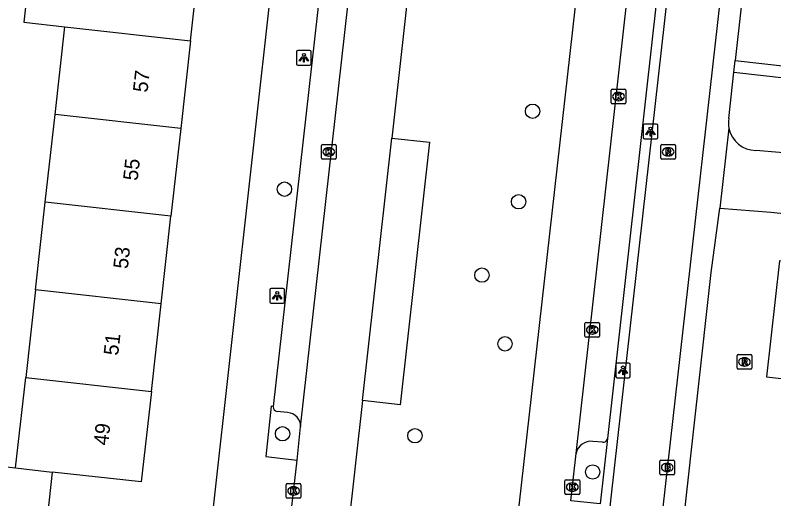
# Model space of a CAD drawing. Extents: x 161928 to 163055, y 386475 to 387428.
# Drawn here: x 162259.5 to 162311.1, y 386844.7 to 386877.6 of the extents above; entities that cross this region are included whole.
import ezdxf

# ---------------------------------------------------------------- set-up
doc = ezdxf.new("R2010")
doc.units = 0
for name, color, linetype in [('IMGEO_Boom', 7, 'Continuous'), ('IMGEO_Brandkraan', 7, 'Continuous'), ('IMGEO_Fietspad_gesloten', 7, 'Continuous'), ('IMGEO_Groenvoorziening', 7, 'Continuous'), ('IMGEO_Haag', 7, 'Continuous'), ('IMGEO_Kolk', 7, 'Continuous'), ('IMGEO_Lichtpunt', 7, 'Continuous'), ('IMGEO_Pand', 7, 'Continuous'), ('IMGEO_Pand_nummerreeks', 7, 'Continuous'), ('IMGEO_Parkeervlak_open', 7, 'Continuous'), ('IMGEO_Rijbaan_lokaal_open', 7, 'Continuous'), ('IMGEO_Rioolput', 7, 'Continuous'), ('IMGEO_Verkeerseiland_open', 7, 'Continuous'), ('IMGEO_Voetpad_open', 7, 'Continuous')]:
    doc.layers.add(name, color=color, linetype=linetype)

msp = doc.modelspace()

# ---------------------------------------------------------------- linework, layer by layer
at = {"layer": 'IMGEO_Boom'}
for centre in [(162294.728, 386871.036), (162277.85, 386865.738), (162293.78, 386864.88), (162291.285, 386859.891), (162292.851, 386855.219), (162277.718, 386849.103), (162286.725, 386848.967), (162298.819, 386846.507)]:
    msp.add_circle(centre, 0.489, dxfattribs=at)
at = {"layer": 'IMGEO_Brandkraan'}
for p, q in [((162303.391, 386846.391), (162303.391, 386847.243)), ((162303.466, 386847.317), (162304.318, 386847.317)), ((162304.392, 386847.243), (162304.392, 386846.391)), ((162303.879, 386847.097), (162303.904, 386847.097)), ((162304.318, 386846.317), (162303.466, 386846.317)), ((162303.902, 386846.537), (162303.877, 386846.537))]:
    msp.add_line(p, q, dxfattribs=at)
for points in [[(162303.391, 386846.391), (162303.391, 386847.243)], [(162303.466, 386847.317), (162304.318, 386847.317)], [(162304.392, 386847.243), (162304.392, 386846.391)], [(162303.739, 386847.017), (162303.739, 386846.617), (162303.952, 386846.617)], [(162303.97, 386847.017), (162303.739, 386847.017)], [(162303.918, 386846.936), (162303.864, 386846.936), (162303.864, 386846.86)], [(162303.864, 386846.86), (162303.917, 386846.86)], [(162303.926, 386846.784), (162303.864, 386846.784), (162303.864, 386846.703)], [(162303.864, 386846.703), (162303.926, 386846.703)], [(162304.318, 386846.317), (162303.466, 386846.317)]]:
    msp.add_lwpolyline(points, dxfattribs=at)
for centre, radius, start, end in [((162303.468, 386847.241), 0.0765, 91.552, 178.448), ((162303.468, 386847.241), 0.0765, 91.552, 178.448), ((162304.316, 386847.241), 0.0765, 1.552, 88.448), ((162304.316, 386847.241), 0.0765, 1.552, 88.448), ((162303.919, 386846.898), 0.0379, 267.8285, 90.9355), ((162303.927, 386846.743), 0.0404, 269.8759, 90.5077), ((162303.974, 386846.872), 0.145, 59.4692, 91.5367), ((162303.999, 386846.919), 0.0922, 285.5137, 58.1501), ((162304.004, 386846.727), 0.105, 301.3115, 78.989), ((162303.468, 386846.393), 0.0765, 181.552, 268.448), ((162303.468, 386846.393), 0.0765, 181.552, 268.448), ((162303.958, 386846.868), 0.251, 268.6676, 293.5347), ((162304.316, 386846.393), 0.0765, 271.552, 358.448), ((162304.316, 386846.393), 0.0765, 271.552, 358.448)]:
    msp.add_arc(centre, radius, start, end, dxfattribs=at)
for centre, major_axis, ratio, start_param, end_param in [((162303.878, 386846.817), (-0.387, 0.002), 0.722429, 4.712389, 7.853982), ((162303.903, 386846.817), (-0.39, 0.002), 0.717154, 1.570796, 4.712389)]:
    msp.add_ellipse(centre, major_axis=major_axis, ratio=ratio, start_param=start_param, end_param=end_param, dxfattribs=at)
at = {"layer": 'IMGEO_Fietspad_gesloten'}
for points in [[(162317.167, 386964.756), (162315.626, 386950.841), (162303.065, 386839.488)], [(162299.883, 386842.935), (162312.507, 386955.255), (162313.199, 386961.491)]]:
    msp.add_lwpolyline(points, dxfattribs=at)
at = {"layer": 'IMGEO_Groenvoorziening'}
for points in [[(162251.718, 386847.674), (162259.56, 386846.78)], [(162262.05, 386846.502), (162261.606, 386842.521)]]:
    msp.add_lwpolyline(points, dxfattribs=at)
at = {"layer": 'IMGEO_Haag'}
for points in [[(162308.514, 386874.479), (162364.954, 386868.146)], [(162308.425, 386873.684), (162364.865, 386867.351), (162364.954, 386868.146)]]:
    msp.add_lwpolyline(points, dxfattribs=at)
at = {"layer": 'IMGEO_Kolk'}
for p, q in [((162300.152, 386872.534), (162301.004, 386872.534)), ((162300.077, 386871.608), (162300.077, 386872.46)), ((162300.565, 386872.314), (162300.59, 386872.314)), ((162301.078, 386872.46), (162301.078, 386871.608)), ((162301.004, 386871.534), (162300.152, 386871.534)), ((162300.588, 386871.754), (162300.563, 386871.754)), ((162280.367, 386867.845), (162280.367, 386868.697)), ((162280.442, 386868.771), (162281.294, 386868.771)), ((162280.855, 386868.551), (162280.88, 386868.551)), ((162281.368, 386868.697), (162281.368, 386867.845)), ((162280.878, 386867.991), (162280.853, 386867.991)), ((162281.294, 386867.771), (162280.442, 386867.771)), ((162298.291, 386855.741), (162298.291, 386856.593)), ((162298.366, 386856.667), (162299.218, 386856.667)), ((162299.292, 386856.593), (162299.292, 386855.741)), ((162298.779, 386856.447), (162298.804, 386856.447)), ((162299.218, 386855.667), (162298.366, 386855.667)), ((162298.802, 386855.887), (162298.777, 386855.887)), ((162278.047, 386845.717), (162278.899, 386845.717)), ((162296.933, 386845.055), (162296.933, 386845.907)), ((162297.008, 386845.981), (162297.86, 386845.981)), ((162297.421, 386845.761), (162297.446, 386845.761)), ((162297.934, 386845.907), (162297.934, 386845.055)), ((162277.972, 386844.791), (162277.972, 386845.643)), ((162278.46, 386845.497), (162278.485, 386845.497)), ((162278.973, 386845.643), (162278.973, 386844.791)), ((162297.444, 386845.201), (162297.419, 386845.201)), ((162278.899, 386844.717), (162278.047, 386844.717)), ((162278.483, 386844.937), (162278.458, 386844.937)), ((162297.86, 386844.981), (162297.008, 386844.981))]:
    msp.add_line(p, q, dxfattribs=at)
for points in [[(162300.152, 386872.534), (162301.004, 386872.534)], [(162300.077, 386871.608), (162300.077, 386872.46)], [(162300.398, 386872.234), (162300.521, 386872.234), (162300.521, 386872.083), (162300.651, 386872.234), (162300.815, 386872.234), (162300.669, 386872.083), (162300.822, 386871.834), (162300.67, 386871.834), (162300.585, 386871.998), (162300.521, 386871.931), (162300.521, 386871.834), (162300.398, 386871.834), (162300.398, 386872.234)], [(162301.078, 386872.46), (162301.078, 386871.608)], [(162301.004, 386871.534), (162300.152, 386871.534)], [(162280.367, 386867.845), (162280.367, 386868.697)], [(162280.442, 386868.771), (162281.294, 386868.771)], [(162280.688, 386868.471), (162280.811, 386868.471), (162280.811, 386868.32), (162280.941, 386868.471), (162281.105, 386868.471), (162280.959, 386868.32), (162281.112, 386868.071), (162280.96, 386868.071), (162280.875, 386868.235), (162280.811, 386868.168), (162280.811, 386868.071), (162280.688, 386868.071), (162280.688, 386868.471)], [(162281.368, 386868.697), (162281.368, 386867.845)], [(162281.294, 386867.771), (162280.442, 386867.771)], [(162298.291, 386855.741), (162298.291, 386856.593)], [(162298.366, 386856.667), (162299.218, 386856.667)], [(162299.292, 386856.593), (162299.292, 386855.741)], [(162298.612, 386856.367), (162298.735, 386856.367), (162298.735, 386856.216), (162298.865, 386856.367), (162299.029, 386856.367), (162298.883, 386856.216), (162299.036, 386855.967), (162298.884, 386855.967), (162298.799, 386856.131), (162298.735, 386856.064), (162298.735, 386855.967), (162298.612, 386855.967), (162298.612, 386856.367)], [(162299.218, 386855.667), (162298.366, 386855.667)], [(162278.047, 386845.717), (162278.899, 386845.717)], [(162296.933, 386845.055), (162296.933, 386845.907)], [(162297.008, 386845.981), (162297.86, 386845.981)], [(162297.254, 386845.681), (162297.377, 386845.681), (162297.377, 386845.53), (162297.507, 386845.681), (162297.671, 386845.681), (162297.525, 386845.53), (162297.678, 386845.281), (162297.526, 386845.281), (162297.441, 386845.445), (162297.377, 386845.378), (162297.377, 386845.281), (162297.254, 386845.281), (162297.254, 386845.681)], [(162297.934, 386845.907), (162297.934, 386845.055)], [(162277.972, 386844.791), (162277.972, 386845.643)], [(162278.293, 386845.417), (162278.416, 386845.417), (162278.416, 386845.266), (162278.546, 386845.417), (162278.71, 386845.417), (162278.564, 386845.266), (162278.717, 386845.017), (162278.565, 386845.017), (162278.48, 386845.181), (162278.416, 386845.114), (162278.416, 386845.017), (162278.293, 386845.017), (162278.293, 386845.417)], [(162278.973, 386845.643), (162278.973, 386844.791)], [(162278.899, 386844.717), (162278.047, 386844.717)], [(162297.86, 386844.981), (162297.008, 386844.981)]]:
    msp.add_lwpolyline(points, dxfattribs=at)
for centre, start, end in [((162300.154, 386872.458), 91.552, 178.448), ((162300.154, 386872.458), 91.552, 178.448), ((162301.002, 386872.458), 1.552, 88.448), ((162301.002, 386872.458), 1.552, 88.448), ((162300.154, 386871.61), 181.552, 268.448), ((162300.154, 386871.61), 181.552, 268.448), ((162301.002, 386871.61), 271.552, 358.448), ((162301.002, 386871.61), 271.552, 358.448), ((162280.444, 386868.695), 91.552, 178.448), ((162280.444, 386868.695), 91.552, 178.448), ((162281.292, 386868.695), 1.552, 88.448), ((162281.292, 386868.695), 1.552, 88.448), ((162280.444, 386867.847), 181.552, 268.448), ((162280.444, 386867.847), 181.552, 268.448), ((162281.292, 386867.847), 271.552, 358.448), ((162281.292, 386867.847), 271.552, 358.448), ((162298.368, 386856.591), 91.552, 178.448), ((162298.368, 386856.591), 91.552, 178.448), ((162299.216, 386856.591), 1.552, 88.448), ((162299.216, 386856.591), 1.552, 88.448), ((162298.368, 386855.743), 181.552, 268.448), ((162298.368, 386855.743), 181.552, 268.448), ((162299.216, 386855.743), 271.552, 358.448), ((162299.216, 386855.743), 271.552, 358.448), ((162278.049, 386845.641), 91.552, 178.448), ((162278.049, 386845.641), 91.552, 178.448), ((162278.897, 386845.641), 1.552, 88.448), ((162278.897, 386845.641), 1.552, 88.448), ((162297.01, 386845.905), 91.552, 178.448), ((162297.01, 386845.905), 91.552, 178.448), ((162297.858, 386845.905), 1.552, 88.448), ((162297.858, 386845.905), 1.552, 88.448), ((162278.049, 386844.793), 181.552, 268.448), ((162278.049, 386844.793), 181.552, 268.448), ((162278.897, 386844.793), 271.552, 358.448), ((162278.897, 386844.793), 271.552, 358.448), ((162297.01, 386845.057), 181.552, 268.448), ((162297.01, 386845.057), 181.552, 268.448), ((162297.858, 386845.057), 271.552, 358.448), ((162297.858, 386845.057), 271.552, 358.448)]:
    msp.add_arc(centre, 0.0765, start, end, dxfattribs=at)
for centre, major_axis, ratio, start_param, end_param in [((162300.564, 386872.034), (-0.387, 0.002), 0.722429, 4.712389, 7.853982), ((162300.589, 386872.034), (-0.39, 0.002), 0.717154, 1.570796, 4.712389), ((162280.854, 386868.271), (-0.387, 0.002), 0.722429, 4.712389, 7.853982), ((162280.879, 386868.271), (-0.39, 0.002), 0.717154, 1.570796, 4.712389), ((162298.778, 386856.167), (-0.387, 0.002), 0.722429, 4.712389, 7.853982), ((162298.803, 386856.167), (-0.39, 0.002), 0.717154, 1.570796, 4.712389), ((162297.42, 386845.481), (-0.387, 0.002), 0.722429, 4.712389, 7.853982), ((162297.445, 386845.481), (-0.39, 0.002), 0.717154, 1.570796, 4.712389), ((162278.459, 386845.217), (-0.387, 0.002), 0.722429, 4.712389, 7.853982), ((162278.484, 386845.217), (-0.39, 0.002), 0.717154, 1.570796, 4.712389)]:
    msp.add_ellipse(centre, major_axis=major_axis, ratio=ratio, start_param=start_param, end_param=end_param, dxfattribs=at)
at = {"layer": 'IMGEO_Lichtpunt'}
for p, q in [((162279.575, 386875.163), (162278.767, 386875.163)), ((162279.575, 386875.163), (162278.767, 386875.163)), ((162278.673, 386875.068), (162278.673, 386874.261)), ((162278.673, 386875.068), (162278.673, 386874.261)), ((162279.669, 386874.261), (162279.669, 386875.068)), ((162279.669, 386874.261), (162279.669, 386875.068)), ((162278.767, 386874.167), (162279.575, 386874.167)), ((162278.767, 386874.167), (162279.575, 386874.167)), ((162302.248, 386870.057), (162302.248, 386869.25)), ((162302.248, 386870.057), (162302.248, 386869.25)), ((162303.15, 386870.152), (162302.342, 386870.152)), ((162303.15, 386870.152), (162302.342, 386870.152)), ((162303.244, 386869.25), (162303.244, 386870.057)), ((162303.244, 386869.25), (162303.244, 386870.057)), ((162302.342, 386869.156), (162303.15, 386869.156)), ((162302.342, 386869.156), (162303.15, 386869.156)), ((162276.86, 386858.891), (162276.86, 386858.084)), ((162276.86, 386858.891), (162276.86, 386858.084)), ((162277.762, 386858.986), (162276.954, 386858.986)), ((162277.762, 386858.986), (162276.954, 386858.986)), ((162277.856, 386858.084), (162277.856, 386858.891)), ((162277.856, 386858.084), (162277.856, 386858.891)), ((162276.954, 386857.99), (162277.762, 386857.99)), ((162276.954, 386857.99), (162277.762, 386857.99)), ((162300.383, 386853.82), (162300.383, 386853.013)), ((162300.383, 386853.82), (162300.383, 386853.013)), ((162301.285, 386853.915), (162300.477, 386853.915)), ((162301.285, 386853.915), (162300.477, 386853.915)), ((162301.379, 386853.013), (162301.379, 386853.82)), ((162301.379, 386853.013), (162301.379, 386853.82)), ((162300.477, 386852.919), (162301.285, 386852.919)), ((162300.477, 386852.919), (162301.285, 386852.919))]:
    msp.add_line(p, q, dxfattribs=at)
for points in [[(162279.047, 386874.732), (162279.086, 386874.704), (162278.898, 386874.442), (162278.86, 386874.469), (162279.047, 386874.732)], [(162279.149, 386874.684), (162279.196, 386874.684), (162279.196, 386874.362), (162279.149, 386874.362), (162279.149, 386874.684)], [(162279.259, 386874.704), (162279.297, 386874.731), (162279.484, 386874.469), (162279.445, 386874.441), (162279.259, 386874.704)], [(162302.622, 386869.721), (162302.661, 386869.693), (162302.473, 386869.431), (162302.435, 386869.458), (162302.622, 386869.721)], [(162302.724, 386869.673), (162302.771, 386869.673), (162302.771, 386869.351), (162302.724, 386869.351), (162302.724, 386869.673)], [(162302.834, 386869.693), (162302.872, 386869.72), (162303.059, 386869.458), (162303.02, 386869.43), (162302.834, 386869.693)], [(162277.234, 386858.555), (162277.273, 386858.527), (162277.085, 386858.265), (162277.047, 386858.292), (162277.234, 386858.555)], [(162277.336, 386858.507), (162277.383, 386858.507), (162277.383, 386858.185), (162277.336, 386858.185), (162277.336, 386858.507)], [(162277.446, 386858.527), (162277.484, 386858.554), (162277.671, 386858.292), (162277.632, 386858.264), (162277.446, 386858.527)], [(162300.757, 386853.484), (162300.796, 386853.456), (162300.608, 386853.194), (162300.57, 386853.221), (162300.757, 386853.484)], [(162300.859, 386853.436), (162300.906, 386853.436), (162300.906, 386853.114), (162300.859, 386853.114), (162300.859, 386853.436)], [(162300.969, 386853.456), (162301.007, 386853.483), (162301.194, 386853.221), (162301.155, 386853.193), (162300.969, 386853.456)]]:
    msp.add_lwpolyline(points, dxfattribs=at)
for centre in [(162279.172, 386874.866), (162302.747, 386869.855), (162277.359, 386858.689), (162300.882, 386853.618)]:
    msp.add_circle(centre, 0.0994, dxfattribs=at)
for centre, start, end in [((162278.767, 386875.068), 90, 180), ((162278.767, 386875.068), 90, 180), ((162279.575, 386875.068), 0, 90), ((162279.575, 386875.068), 0, 90), ((162278.767, 386874.261), 180, 270), ((162278.767, 386874.261), 180, 270), ((162279.575, 386874.261), 270, 0), ((162279.575, 386874.261), 270, 360), ((162302.342, 386870.057), 90, 180), ((162302.342, 386870.057), 90, 180), ((162303.15, 386870.057), 0, 90), ((162303.15, 386870.057), 0, 90), ((162302.342, 386869.25), 180, 270), ((162302.342, 386869.25), 180, 270), ((162303.15, 386869.25), 270, 0), ((162303.15, 386869.25), 270, 360), ((162276.954, 386858.891), 90, 180), ((162276.954, 386858.891), 90, 180), ((162277.762, 386858.891), 0, 90), ((162277.762, 386858.891), 0, 90), ((162276.954, 386858.084), 180, 270), ((162276.954, 386858.084), 180, 270), ((162277.762, 386858.084), 270, 0), ((162277.762, 386858.084), 270, 360), ((162300.477, 386853.82), 90, 180), ((162300.477, 386853.82), 90, 180), ((162301.285, 386853.82), 0, 90), ((162301.285, 386853.82), 0, 90), ((162300.477, 386853.013), 180, 270), ((162300.477, 386853.013), 180, 270), ((162301.285, 386853.013), 270, 0), ((162301.285, 386853.013), 270, 360)]:
    msp.add_arc(centre, 0.0946, start, end, dxfattribs=at)
at = {"layer": 'IMGEO_Pand'}
for points in [[(162260.785, 386883.05), (162260.12, 386877.088), (162262.907, 386876.777)], [(162271.458, 386875.822), (162272.123, 386881.784)], [(162262.241, 386870.814), (162262.907, 386876.777)], [(162262.907, 386876.777), (162271.458, 386875.822)], [(162271.458, 386875.822), (162270.793, 386869.859)], [(162261.576, 386864.851), (162262.241, 386870.814)], [(162270.793, 386869.859), (162262.241, 386870.814)], [(162270.793, 386869.859), (162270.128, 386863.896)], [(162260.911, 386858.888), (162261.576, 386864.851)], [(162270.128, 386863.896), (162261.576, 386864.851)], [(162269.462, 386857.933), (162270.128, 386863.896)], [(162316.183, 386863.637), (162315.82, 386860.392), (162311.526, 386860.873), (162310.643, 386852.982), (162317.252, 386852.243)], [(162260.911, 386858.888), (162260.246, 386852.925)], [(162269.462, 386857.933), (162260.911, 386858.888)], [(162268.797, 386851.97), (162269.462, 386857.933)], [(162259.56, 386846.78), (162260.246, 386852.925)], [(162260.246, 386852.925), (162268.797, 386851.97)], [(162268.797, 386851.97), (162268.112, 386845.826), (162262.05, 386846.502)], [(162259.56, 386846.78), (162262.05, 386846.502)]]:
    msp.add_lwpolyline(points, dxfattribs=at)
at = {"layer": 'IMGEO_Parkeervlak_open'}
for points in [[(162312.076, 386958.208), (162299.828, 386848.786)], [(162285.144, 386869.204), (162287.724, 386868.941), (162285.731, 386851.066), (162283.151, 386851.378)], [(162278.064, 386850.541), (162277.348, 386850.619)], [(162299.487, 386848.532), (162298.821, 386848.588)]]:
    msp.add_lwpolyline(points, dxfattribs=at)
for centre, radius, start, end in [((162277.388, 386850.919), 0.303, 173.9352, 262.4098), ((162278.011, 386849.601), 0.942, 358.1276, 86.7595), ((162299.529, 386848.831), 0.302, 261.9403, 351.4222), ((162298.699, 386847.569), 1.026, 83.1684, 168.5292)]:
    msp.add_arc(centre, radius, start, end, dxfattribs=at)
at = {"layer": 'IMGEO_Rijbaan_lokaal_open'}
for points in [[(162297.693, 386847.773), (162310.198, 386959.221)], [(162293.554, 386841.928), (162293.809, 386844.193), (162299.377, 386893.49)], [(162297.329, 386844.553), (162297.693, 386847.773)]]:
    msp.add_lwpolyline(points, dxfattribs=at)
at = {"layer": 'IMGEO_Rioolput'}
for p, q in [((162303.451, 386867.847), (162303.451, 386868.699)), ((162303.526, 386868.773), (162304.378, 386868.773)), ((162303.939, 386868.553), (162303.964, 386868.553)), ((162304.452, 386868.699), (162304.452, 386867.847)), ((162303.962, 386867.993), (162303.937, 386867.993)), ((162304.378, 386867.773), (162303.526, 386867.773)), ((162308.716, 386854.49), (162309.568, 386854.49)), ((162308.641, 386853.564), (162308.641, 386854.416)), ((162309.129, 386854.27), (162309.154, 386854.27)), ((162309.642, 386854.416), (162309.642, 386853.564)), ((162309.568, 386853.49), (162308.716, 386853.49)), ((162309.152, 386853.71), (162309.127, 386853.71))]:
    msp.add_line(p, q, dxfattribs=at)
for points in [[(162303.451, 386867.847), (162303.451, 386868.699)], [(162303.526, 386868.773), (162304.378, 386868.773)], [(162304.04, 386868.471), (162303.788, 386868.473), (162303.788, 386868.073)], [(162303.966, 386868.392), (162303.912, 386868.392), (162303.912, 386868.311)], [(162304.452, 386868.699), (162304.452, 386867.847)], [(162303.788, 386868.073), (162303.912, 386868.073), (162303.912, 386868.235), (162303.923, 386868.235)], [(162303.912, 386868.311), (162303.964, 386868.311)], [(162303.97, 386868.206), (162304.041, 386868.073), (162304.181, 386868.073), (162304.116, 386868.199)], [(162304.378, 386867.773), (162303.526, 386867.773)], [(162308.716, 386854.49), (162309.568, 386854.49)], [(162308.641, 386853.564), (162308.641, 386854.416)], [(162309.23, 386854.188), (162308.978, 386854.19), (162308.978, 386853.79)], [(162308.978, 386853.79), (162309.102, 386853.79), (162309.102, 386853.952), (162309.113, 386853.952)], [(162309.156, 386854.109), (162309.102, 386854.109), (162309.102, 386854.028)], [(162309.102, 386854.028), (162309.154, 386854.028)], [(162309.16, 386853.923), (162309.231, 386853.79), (162309.371, 386853.79), (162309.306, 386853.916)], [(162309.642, 386854.416), (162309.642, 386853.564)], [(162309.568, 386853.49), (162308.716, 386853.49)]]:
    msp.add_lwpolyline(points, dxfattribs=at)
for centre, radius, start, end in [((162303.528, 386868.697), 0.0765, 91.552, 178.448), ((162303.528, 386868.697), 0.0765, 91.552, 178.448), ((162303.972, 386868.296), 0.0964, 77.0061, 93.1865), ((162303.986, 386868.353), 0.0378, 276.6634, 79.6772), ((162304.039, 386868.361), 0.109, 350.3612, 89.416), ((162304.376, 386868.697), 0.0765, 1.552, 88.448), ((162304.376, 386868.697), 0.0765, 1.552, 88.448), ((162303.922, 386868.182), 0.0533, 26.0293, 88.6989), ((162303.948, 386868.5), 0.19, 274.7715, 282.9687), ((162304.037, 386868.361), 0.112, 277.5842, 350.9817), ((162304.021, 386868.146), 0.108, 29.5134, 73.7905), ((162303.528, 386867.849), 0.0765, 181.552, 268.448), ((162303.528, 386867.849), 0.0765, 181.552, 268.448), ((162304.376, 386867.849), 0.0765, 271.552, 358.448), ((162304.376, 386867.849), 0.0765, 271.552, 358.448), ((162308.718, 386854.414), 0.0765, 91.552, 178.448), ((162308.718, 386854.414), 0.0765, 91.552, 178.448), ((162309.566, 386854.414), 0.0765, 1.552, 88.448), ((162309.566, 386854.414), 0.0765, 1.552, 88.448), ((162309.112, 386853.899), 0.0533, 26.0293, 88.6989), ((162309.138, 386854.217), 0.19, 274.7715, 282.9687), ((162309.162, 386854.013), 0.0964, 77.0061, 93.1865), ((162309.176, 386854.07), 0.0378, 276.6634, 79.6772), ((162309.229, 386854.078), 0.109, 350.3612, 89.416), ((162309.227, 386854.078), 0.112, 277.5842, 350.9817), ((162309.211, 386853.863), 0.108, 29.5134, 73.7905), ((162308.718, 386853.566), 0.0765, 181.552, 268.448), ((162308.718, 386853.566), 0.0765, 181.552, 268.448), ((162309.566, 386853.566), 0.0765, 271.552, 358.448), ((162309.566, 386853.566), 0.0765, 271.552, 358.448)]:
    msp.add_arc(centre, radius, start, end, dxfattribs=at)
for centre, major_axis, ratio, start_param, end_param in [((162303.938, 386868.273), (-0.387, 0.002), 0.722429, 4.712389, 7.853982), ((162303.963, 386868.273), (-0.39, 0.002), 0.717154, 1.570796, 4.712389), ((162309.128, 386853.99), (-0.387, 0.002), 0.722429, 4.712389, 7.853982), ((162309.153, 386853.99), (-0.39, 0.002), 0.717154, 1.570796, 4.712389)]:
    msp.add_ellipse(centre, major_axis=major_axis, ratio=ratio, start_param=start_param, end_param=end_param, dxfattribs=at)
at = {"layer": 'IMGEO_Verkeerseiland_open'}
msp.add_lwpolyline([(162299.828, 386848.786), (162299.329, 386844.33), (162297.329, 386844.553)], dxfattribs=at)
at = {"layer": 'IMGEO_Voetpad_open'}
for points in [[(162293.056, 386940.001), (162285.144, 386869.204)], [(162278.952, 386849.57), (162286.473, 386916.537)], [(162284.366, 386915.643), (162277.087, 386850.951)], [(162272.9, 386843.099), (162279.836, 386905.223)], [(162310.516, 386892.338), (162308.514, 386874.479)], [(162308.425, 386873.684), (162308.514, 386874.479)], [(162308.071, 386870.533), (162308.425, 386873.684)], [(162308.086, 386869.875), (162307.469, 386864.456)], [(162283.151, 386851.378), (162285.144, 386869.204)], [(162369.001, 386864.271), (162368.956, 386864.053), (162368.892, 386863.841), (162368.808, 386863.634), (162368.707, 386863.436), (162368.589, 386863.248), (162368.454, 386863.071), (162368.304, 386862.907), (162368.14, 386862.757), (162367.963, 386862.622), (162367.774, 386862.504), (162367.576, 386862.403), (162367.37, 386862.32), (162367.157, 386862.255), (162366.939, 386862.211), (162366.718, 386862.185), (162366.496, 386862.18), (162366.274, 386862.194), (162311.525, 386868.224), (162309.911, 386868.373)], [(162304.964, 386842.882), (162306.887, 386860.079), (162307.469, 386864.456)], [(162307.469, 386864.456), (162310.936, 386864.168), (162316.183, 386863.637)], [(162283.151, 386851.378), (162282.158, 386842.431)], [(162277.087, 386850.951), (162276.936, 386850.98), (162276.572, 386847.562), (162278.711, 386847.315)], [(162278.711, 386847.315), (162278.952, 386849.57)], [(162278.151, 386842.384), (162278.711, 386847.315)]]:
    msp.add_lwpolyline(points, dxfattribs=at)
for centre, radius, start, end in [((162309.898, 386870.245), 1.849, 171.0558, 191.556), ((162309.921, 386870.245), 1.872, 191.3941, 269.6962)]:
    msp.add_arc(centre, radius, start, end, dxfattribs=at)

# ---------------------------------------------------------------- texts
at = {"layer": 'IMGEO_Pand_nummerreeks'}
for s, p in [('57', (162268.527, 386872.282)), ('55', (162267.858, 386866.282)), ('53', (162267.189, 386860.283)), ('51', (162266.532, 386854.396)), ('49', (162265.85, 386848.284))]:
    msp.add_text(s, height=1, rotation=83.6353, dxfattribs=at).set_placement(p)

doc.saveas('drawing.dxf')
